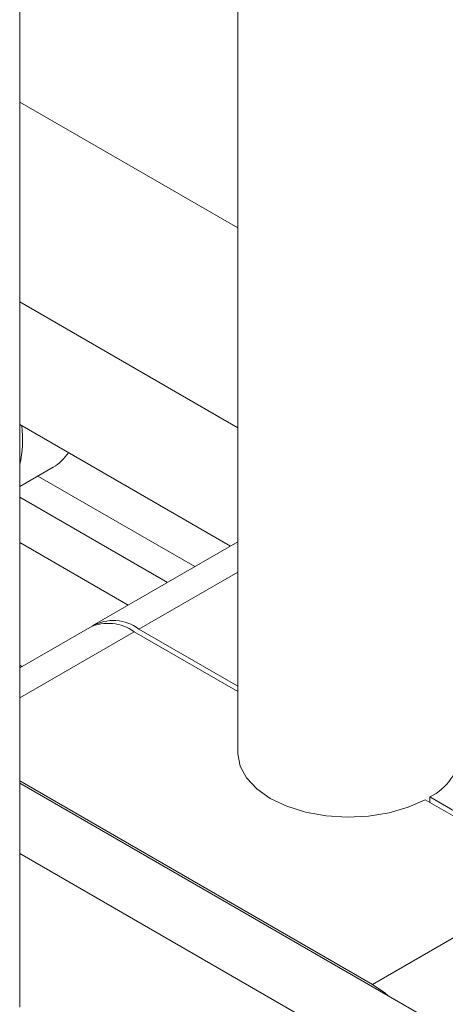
# Model space of a CAD drawing. Header units: millimetres. Extents: x 525 to 29324, y 175 to 20618.
# Tile 349 of 588: x 21274 to 21312, y 12020 to 12108. Entities that reach past the tile are written whole.
import ezdxf

# ---------------------------------------------------------------- set-up
doc = ezdxf.new("R2010")
doc.units = ezdxf.units.MM
doc.linetypes.add('SLD-Continua', pattern=[0])

msp = doc.modelspace()

# ---------------------------------------------------------------- linework, layer by layer
at = {"color": 7, "linetype": 'SLD-Continua', "lineweight": 18, "ltscale": 35}
for p, q in [((21293.128, 12966.758), (21293.128, 12042.209)), ((21273.53, 12019.355), (21273.53, 12955.447)), ((21293.128, 12089.405), (21273.53, 12100.715)), ((21293.128, 12071.448), (21273.53, 12082.759)), ((21292.474, 12060.801), (21273.53, 12071.734)), ((21273.53, 12066.154), (21276.529, 12067.885)), ((21289.284, 12058.96), (21275.174, 12067.103)), ((21286.812, 12057.533), (21273.53, 12065.199)), ((21293.128, 12061.178), (21280.25, 12053.746)), ((21283.277, 12055.493), (21273.53, 12061.118)), ((21293.128, 12058.475), (21284.249, 12053.35)), ((21279.825, 12053.501), (21273.53, 12049.867)), ((21284.249, 12053.35), (21293.128, 12048.225)), ((21273.53, 12047.164), (21283.824, 12053.105)), ((21293.128, 12047.735), (21283.824, 12053.105)), ((21273.726, 12049.98), (21273.53, 12050.093)), ((21273.53, 12039.702), (21305.25, 12021.395)), ((21310.906, 12017.926), (21273.53, 12039.498)), ((21310.408, 12038.252), (21310.408, 12037.762)), ((21310.408, 12038.252), (21322.432, 12031.312)), ((21322.008, 12031.067), (21309.984, 12038.007)), ((21273.53, 12033.172), (21299.593, 12018.131)), ((21305.25, 12021.395), (21322.008, 12031.067))]:
    msp.add_line(p, q, dxfattribs=at)
at = {"color": 7, "linetype": 'SLD-Continua', "lineweight": 18, "ltscale": 35, "flags": 128}
for points in [[(21309.984, 12038.007), (21308.464, 12037.327), (21306.746, 12036.828), (21304.895, 12036.528), (21302.978, 12036.438), (21301.067, 12036.561), (21299.232, 12036.893), (21297.541, 12037.422), (21296.057, 12038.128), (21294.834, 12038.984), (21293.918, 12039.96), (21293.343, 12041.019), (21293.129, 12042.122), (21293.128, 12042.209)], [(21305.25, 12021.395), (21306.353, 12020.633), (21306.653, 12020.381)]]:
    msp.add_lwpolyline(points, dxfattribs=at)
at = {"color": 7, "linetype": 'SLD-Continua', "lineweight": 18, "ltscale": 1225}
for centre, radius, start, end in [((21263.649, 12070.411), 10.141, 347.01207, 6.88683), ((21274.337, 12071.604), 4.317, 300.51928, 326.15524), ((21281.944, 12050.256), 3.858, 53.31474, 119.51441), ((21281.482, 12049.834), 4.024, 54.3909, 114.3073), ((21308.254, 12042.646), 4.894, 296.11961, 354.86911)]:
    msp.add_arc(centre, radius, start, end, dxfattribs=at)

doc.saveas('drawing.dxf')
